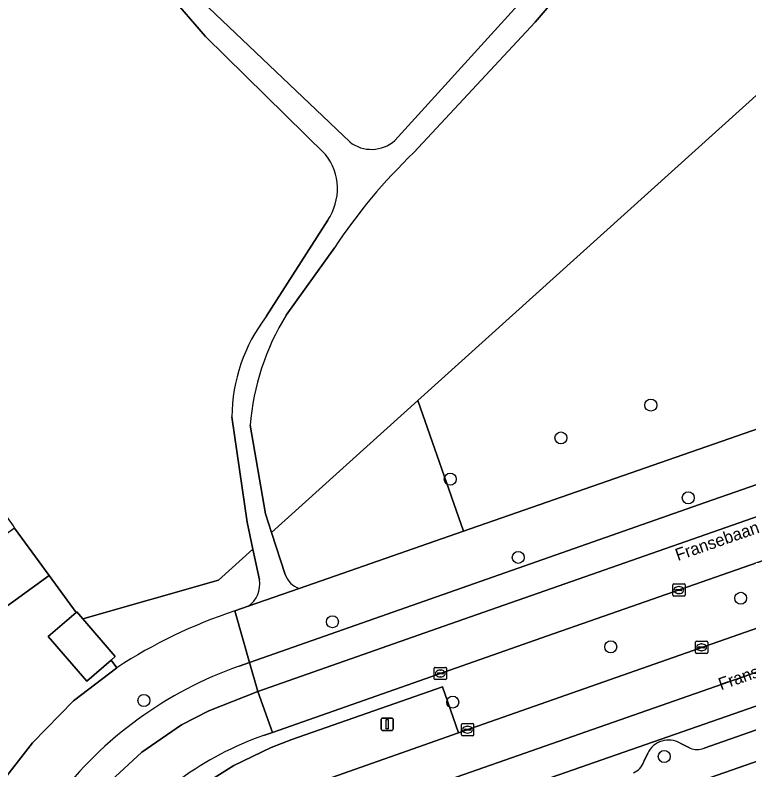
# Model space of a CAD drawing. Extents: x 158472 to 159562, y 388525 to 389606.
# Drawn here: x 158796.5 to 158856.4, y 389050.2 to 389111.8 of the extents above; entities that cross this region are included whole.
import ezdxf

# ---------------------------------------------------------------- set-up
doc = ezdxf.new("R2010")
doc.units = 0
for name, color, linetype in [('IMGEO_Berm_groen', 7, 'Continuous'), ('IMGEO_Boom', 7, 'Continuous'), ('IMGEO_Erf', 7, 'Continuous'), ('IMGEO_Gemengd_bos', 7, 'Continuous'), ('IMGEO_Groenvoorziening', 7, 'Continuous'), ('IMGEO_Kolk', 7, 'Continuous'), ('IMGEO_Lichtmast', 7, 'Continuous'), ('IMGEO_Loofbos', 7, 'Continuous'), ('IMGEO_Openbare_ruimte_label', 7, 'Continuous'), ('IMGEO_Pand', 7, 'Continuous'), ('IMGEO_Parkeervlak_open', 7, 'Continuous'), ('IMGEO_Rijbaan_lokaal_gesloten', 7, 'Continuous'), ('IMGEO_Voetpad_halfverhard', 7, 'Continuous'), ('IMGEO_Voetpad_open', 7, 'Continuous')]:
    doc.layers.add(name, color=color, linetype=linetype)

msp = doc.modelspace()

# ---------------------------------------------------------------- linework, layer by layer
at = {"layer": 'IMGEO_Berm_groen'}
for points in [[(158803.759, 389034.662), (158800.582, 389037.081), (158804.239, 389041.876), (158806.315, 389044.319), (158808.788, 389046.678), (158811.326, 389048.622), (158814.382, 389050.549), (158817.437, 389052.017), (158819.117, 389052.662), (158831.406, 389056.979), (158832.73, 389053.212), (158850.229, 389059.368), (158873.217, 389067.419), (158871.37, 389072.085), (158839.997, 389061.131), (158817.551, 389053.252), (158816.807, 389052.991)], [(158820.551, 389048.928), (158832.73, 389053.212), (158831.406, 389056.979), (158819.117, 389052.662), (158817.437, 389052.017), (158814.382, 389050.549), (158811.326, 389048.622), (158808.788, 389046.678), (158806.315, 389044.319), (158804.239, 389041.876), (158800.582, 389037.081), (158803.759, 389034.662), (158807.288, 389039.286)]]:
    msp.add_lwpolyline(points, dxfattribs=at)
msp.add_arc((158825.493, 389028.235), 26.236, 109.33399, 142.78325, dxfattribs=at)
at = {"layer": 'IMGEO_Boom'}
for centre in [(158848.417, 389079.956), (158841.085, 389077.278), (158832.05, 389073.916), (158851.474, 389072.391), (158837.6, 389067.532), (158855.749, 389064.195), (158822.436, 389062.274), (158845.148, 389060.232), (158807.049, 389055.853), (158832.254, 389055.721), (158849.517, 389051.283)]:
    msp.add_circle(centre, 0.489, dxfattribs=at)
at = {"layer": 'IMGEO_Erf'}
for points in [[(158787.267, 389038.677), (158797.969, 389052.399), (158801.295, 389055.812), (158804.846, 389058.527), (158804.383, 389059.152), (158802.382, 389057.434), (158799.245, 389061.085), (158801.513, 389063.033), (158799.31, 389066.047), (158790.371, 389059.578)], [(158880.543, 389059.085), (158818.621, 389037.472)]]:
    msp.add_lwpolyline(points, dxfattribs=at)
at = {"layer": 'IMGEO_Gemengd_bos'}
for points in [[(158849.067, 389132.284), (158842.123, 389142.888), (158832.024, 389159.133), (158828.711, 389159.834), (158821.198, 389151.712), (158817.967, 389148.159), (158817.835, 389148.013), (158814.701, 389144.565), (158811.49, 389141.014), (158807.753, 389136.882), (158804.643, 389133.46), (158804.546, 389133.353), (158801.279, 389129.76), (158799.471, 389127.8), (158797.699, 389125.851), (158797.266, 389125.409), (158811.239, 389113.455), (158823.843, 389101.437)], [(158827.533, 389101.555), (158846.783, 389122.782), (158849.381, 389126.955)], [(158863.345, 389110.934), (158858.13, 389118.185), (158853.437, 389125.535), (158852.333, 389125.541), (158851.235, 389125.547), (158838.982, 389111.199), (158829.083, 389100.567)], [(158815.732, 389078.311), (158816.981, 389071.09), (158817.469, 389069.576), (158829.414, 389080.345), (158863.345, 389110.934)], [(158822.614, 389092.805), (158818.659, 389087.297)]]:
    msp.add_lwpolyline(points, dxfattribs=at)
for centre, radius, start, end in [((158825.617, 389103.727), 2.897, 232.24525, 311.41794), ((158859.453, 389068.679), 44.036, 133.60357, 146.77948), ((158835.781, 389076.75), 20.11, 148.36772, 175.54842)]:
    msp.add_arc(centre, radius, start, end, dxfattribs=at)
at = {"layer": 'IMGEO_Groenvoorziening'}
for points in [[(158863.345, 389110.934), (158829.414, 389080.345)], [(158833.128, 389069.659), (158877.683, 389085.181)], [(158819.716, 389064.986), (158833.128, 389069.659), (158829.414, 389080.345), (158817.469, 389069.576), (158818.578, 389066.138)], [(158829.414, 389080.345), (158833.128, 389069.659)], [(158816.48, 389065.709), (158815.947, 389068.203), (158813.145, 389065.677), (158802.062, 389062.524), (158804.714, 389059.437), (158804.383, 389059.152), (158804.846, 389058.527)], [(158814.468, 389063.158), (158815.573, 389063.542)]]:
    msp.add_lwpolyline(points, dxfattribs=at)
for centre, radius, start, end in [((158820.381, 389066.781), 1.915, 199.63424, 249.66521), ((158814.285, 389065.355), 2.224, 305.40584, 9.17056), ((158827.187, 389024.421), 40.772, 108.17647, 123.22589)]:
    msp.add_arc(centre, radius, start, end, dxfattribs=at)
at = {"layer": 'IMGEO_Kolk'}
for p, q in [((158850.207, 389064.441), (158850.207, 389065.293)), ((158850.282, 389065.367), (158851.134, 389065.367)), ((158851.208, 389065.293), (158851.208, 389064.441)), ((158850.466, 389064.861), (158850.466, 389064.873)), ((158850.904, 389064.824), (158850.506, 389064.824)), ((158850.509, 389064.91), (158850.907, 389064.91)), ((158850.695, 389065.147), (158850.72, 389065.147)), ((158850.95, 389064.873), (158850.95, 389064.861)), ((158851.134, 389064.367), (158850.282, 389064.367)), ((158850.718, 389064.587), (158850.693, 389064.587)), ((158852.059, 389059.765), (158852.059, 389060.617)), ((158852.134, 389060.691), (158852.986, 389060.691)), ((158852.547, 389060.471), (158852.572, 389060.471)), ((158853.06, 389060.617), (158853.06, 389059.765)), ((158852.986, 389059.691), (158852.134, 389059.691)), ((158852.318, 389060.185), (158852.318, 389060.197)), ((158852.756, 389060.148), (158852.358, 389060.148)), ((158852.361, 389060.234), (158852.759, 389060.234)), ((158852.57, 389059.911), (158852.545, 389059.911)), ((158852.802, 389060.197), (158852.802, 389060.185)), ((158830.744, 389057.632), (158830.744, 389058.484)), ((158830.819, 389058.558), (158831.671, 389058.558)), ((158831.745, 389058.484), (158831.745, 389057.632)), ((158831.003, 389058.052), (158831.003, 389058.064)), ((158831.441, 389058.015), (158831.043, 389058.015)), ((158831.046, 389058.101), (158831.444, 389058.101)), ((158831.232, 389058.338), (158831.257, 389058.338)), ((158831.487, 389058.064), (158831.487, 389058.052)), ((158831.671, 389057.558), (158830.819, 389057.558)), ((158831.255, 389057.778), (158831.23, 389057.778)), ((158832.96, 389053.045), (158832.96, 389053.897)), ((158833.035, 389053.971), (158833.887, 389053.971)), ((158833.448, 389053.751), (158833.473, 389053.751)), ((158833.961, 389053.897), (158833.961, 389053.045)), ((158833.887, 389052.971), (158833.035, 389052.971)), ((158833.219, 389053.465), (158833.219, 389053.477)), ((158833.657, 389053.428), (158833.259, 389053.428)), ((158833.262, 389053.514), (158833.66, 389053.514)), ((158833.471, 389053.191), (158833.446, 389053.191)), ((158833.703, 389053.477), (158833.703, 389053.465))]:
    msp.add_line(p, q, dxfattribs=at)
for points in [[(158850.207, 389064.441), (158850.207, 389065.293)], [(158850.282, 389065.367), (158851.134, 389065.367)], [(158851.208, 389065.293), (158851.208, 389064.441)], [(158851.134, 389064.367), (158850.282, 389064.367)], [(158852.059, 389059.765), (158852.059, 389060.617)], [(158852.134, 389060.691), (158852.986, 389060.691)], [(158853.06, 389060.617), (158853.06, 389059.765)], [(158852.986, 389059.691), (158852.134, 389059.691)], [(158830.744, 389057.632), (158830.744, 389058.484)], [(158830.819, 389058.558), (158831.671, 389058.558)], [(158831.745, 389058.484), (158831.745, 389057.632)], [(158831.671, 389057.558), (158830.819, 389057.558)], [(158832.96, 389053.045), (158832.96, 389053.897)], [(158833.035, 389053.971), (158833.887, 389053.971)], [(158833.961, 389053.897), (158833.961, 389053.045)], [(158833.887, 389052.971), (158833.035, 389052.971)]]:
    msp.add_lwpolyline(points, dxfattribs=at)
for centre, radius, start, end in [((158850.284, 389065.291), 0.0765, 91.55205, 178.44795), ((158850.284, 389065.291), 0.0765, 91.55205, 178.44795), ((158851.132, 389065.291), 0.0765, 1.55205, 88.44795), ((158851.132, 389065.291), 0.0765, 1.55205, 88.44795), ((158850.506, 389064.87), 0.0403, 85.87752, 175.75265), ((158850.503, 389064.86), 0.0366, 178.93798, 274.71019), ((158850.907, 389064.867), 0.043, 264.86636, 352.45326), ((158850.911, 389064.872), 0.0386, 1.73085, 96.63898), ((158850.284, 389064.443), 0.0765, 181.55205, 268.44795), ((158850.284, 389064.443), 0.0765, 181.55205, 268.44795), ((158851.132, 389064.443), 0.0765, 271.55205, 358.44795), ((158851.132, 389064.443), 0.0765, 271.55205, 358.44795), ((158852.136, 389060.615), 0.0765, 91.55205, 178.44795), ((158852.136, 389060.615), 0.0765, 91.55205, 178.44795), ((158852.984, 389060.615), 0.0765, 1.55205, 88.44795), ((158852.984, 389060.615), 0.0765, 1.55205, 88.44795), ((158852.136, 389059.767), 0.0765, 181.55205, 268.44795), ((158852.136, 389059.767), 0.0765, 181.55205, 268.44795), ((158852.358, 389060.194), 0.0403, 85.87752, 175.75265), ((158852.355, 389060.184), 0.0366, 178.93798, 274.71019), ((158852.759, 389060.191), 0.043, 264.86636, 352.45326), ((158852.763, 389060.196), 0.0386, 1.73085, 96.63898), ((158852.984, 389059.767), 0.0765, 271.55205, 358.44795), ((158852.984, 389059.767), 0.0765, 271.55205, 358.44795), ((158830.821, 389058.482), 0.0765, 91.55205, 178.44795), ((158830.821, 389058.482), 0.0765, 91.55205, 178.44795), ((158831.669, 389058.482), 0.0765, 1.55205, 88.44795), ((158831.669, 389058.482), 0.0765, 1.55205, 88.44795), ((158831.043, 389058.061), 0.0403, 85.87752, 175.75265), ((158831.04, 389058.051), 0.0366, 178.93798, 274.71019), ((158831.444, 389058.058), 0.043, 264.86636, 352.45326), ((158831.448, 389058.063), 0.0386, 1.73085, 96.63898), ((158830.821, 389057.634), 0.0765, 181.55205, 268.44795), ((158830.821, 389057.634), 0.0765, 181.55205, 268.44795), ((158831.669, 389057.634), 0.0765, 271.55205, 358.44795), ((158831.669, 389057.634), 0.0765, 271.55205, 358.44795), ((158833.037, 389053.895), 0.0765, 91.55205, 178.44795), ((158833.037, 389053.895), 0.0765, 91.55205, 178.44795), ((158833.885, 389053.895), 0.0765, 1.55205, 88.44795), ((158833.885, 389053.895), 0.0765, 1.55205, 88.44795), ((158833.037, 389053.047), 0.0765, 181.55205, 268.44795), ((158833.037, 389053.047), 0.0765, 181.55205, 268.44795), ((158833.259, 389053.474), 0.0403, 85.87752, 175.75265), ((158833.256, 389053.464), 0.0366, 178.93798, 274.71019), ((158833.66, 389053.471), 0.043, 264.86636, 352.45326), ((158833.664, 389053.476), 0.0386, 1.73085, 96.63898), ((158833.885, 389053.047), 0.0765, 271.55205, 358.44795), ((158833.885, 389053.047), 0.0765, 271.55205, 358.44795)]:
    msp.add_arc(centre, radius, start, end, dxfattribs=at)
for centre, major_axis, ratio, start_param, end_param in [((158850.694, 389064.867), (-0.387, 0.002), 0.722429, 4.712389, 7.853982), ((158850.719, 389064.867), (-0.39, 0.002), 0.717154, 1.570796, 4.712389), ((158852.546, 389060.191), (-0.387, 0.002), 0.722429, 4.712389, 7.853982), ((158852.571, 389060.191), (-0.39, 0.002), 0.717154, 1.570796, 4.712389), ((158831.231, 389058.058), (-0.387, 0.002), 0.722429, 4.712389, 7.853982), ((158831.256, 389058.058), (-0.39, 0.002), 0.717154, 1.570796, 4.712389), ((158833.447, 389053.471), (-0.387, 0.002), 0.722429, 4.712389, 7.853982), ((158833.472, 389053.471), (-0.39, 0.002), 0.717154, 1.570796, 4.712389)]:
    msp.add_ellipse(centre, major_axis=major_axis, ratio=ratio, start_param=start_param, end_param=end_param, dxfattribs=at)
at = {"layer": 'IMGEO_Lichtmast'}
for p, q in [((158826.408, 389053.516), (158826.408, 389054.316)), ((158826.408, 389054.316), (158826.408, 389053.516)), ((158826.508, 389054.416), (158827.298, 389054.416)), ((158827.298, 389054.416), (158826.508, 389054.416)), ((158827.398, 389054.316), (158827.398, 389053.516)), ((158827.398, 389053.516), (158827.398, 389054.316)), ((158827.298, 389053.416), (158826.508, 389053.416)), ((158826.508, 389053.416), (158827.298, 389053.416))]:
    msp.add_line(p, q, dxfattribs=at)
msp.add_lwpolyline([(158826.828, 389054.291), (158826.978, 389054.291), (158826.978, 389053.541), (158826.828, 389053.541), (158826.828, 389054.291)], dxfattribs=at)
for centre, start, end in [((158826.508, 389054.316), 90, 180), ((158826.508, 389054.316), 90, 180), ((158827.298, 389054.316), 0, 90), ((158827.298, 389054.316), 360, 90), ((158826.508, 389053.516), 180, 270), ((158826.508, 389053.516), 180, 270), ((158827.298, 389053.516), 270, 0), ((158827.298, 389053.516), 270, 0)]:
    msp.add_arc(centre, 0.1, start, end, dxfattribs=at)
at = {"layer": 'IMGEO_Loofbos'}
for points in [[(158821.882, 389100.424), (158812.081, 389110.051), (158809.123, 389113.496), (158796.579, 389124.646), (158795.685, 389123.654), (158792.058, 389119.706), (158788.821, 389116.176), (158790.784, 389114.383), (158776.247, 389098.029), (158781.994, 389090.017), (158784.801, 389086.138), (158787.645, 389082.208), (158788.835, 389080.564), (158793.695, 389073.806), (158796.379, 389070.098), (158796.503, 389069.926), (158799.31, 389066.047), (158801.513, 389063.033), (158801.577, 389063.088), (158802.062, 389062.524), (158813.145, 389065.677), (158815.947, 389068.203), (158815.473, 389070.419), (158814.225, 389078.997)], [(158817.024, 389087.185), (158822.071, 389095.043)]]:
    msp.add_lwpolyline(points, dxfattribs=at)
for centre, radius, start, end in [((158818.206, 389097.601), 4.635, 326.50107, 37.52214), ((158827.963, 389078.873), 13.739, 142.77169, 179.48317)]:
    msp.add_arc(centre, radius, start, end, dxfattribs=at)
at = {"layer": 'IMGEO_Pand'}
for points in [[(158774.067, 389053.708), (158776.261, 389050.676), (158782.478, 389055.175), (158786.217, 389050.008), (158793.489, 389055.27), (158790.371, 389059.578), (158799.31, 389066.047), (158796.503, 389069.926)], [(158802.062, 389062.524), (158801.577, 389063.088), (158801.513, 389063.033), (158799.245, 389061.085), (158802.382, 389057.434), (158804.383, 389059.152), (158804.714, 389059.437)]]:
    msp.add_lwpolyline(points, close=True, dxfattribs=at)
at = {"layer": 'IMGEO_Parkeervlak_open'}
for points in [[(158875.388, 389061.813), (158823.577, 389043.749), (158822.868, 389043.49)], [(158852.759, 389051.974), (158873.246, 389059.155)], [(158850.816, 389052.378), (158851.616, 389051.96)], [(158847.846, 389050.862), (158848.163, 389051.561)]]:
    msp.add_lwpolyline(points, dxfattribs=at)
for centre, radius, start, end in [((158849.878, 389050.709), 1.914, 60.64377, 153.589), ((158852.171, 389053.292), 1.443, 247.3693, 294.0342), ((158846.557, 389051.223), 1.339, 289.18828, 344.34253)]:
    msp.add_arc(centre, radius, start, end, dxfattribs=at)
at = {"layer": 'IMGEO_Rijbaan_lokaal_gesloten'}
for points in [[(158877.857, 389080.719), (158852.841, 389072.023), (158815.672, 389058.954), (158816.351, 389056.585), (158830.988, 389061.725), (158869.852, 389075.342)], [(158869.852, 389075.342), (158830.988, 389061.725), (158816.351, 389056.585), (158817.551, 389053.252), (158839.997, 389061.131), (158871.37, 389072.085)], [(158873.217, 389067.419), (158850.229, 389059.368), (158832.73, 389053.212), (158820.551, 389048.928), (158821.97, 389045.718), (158824.915, 389046.92), (158839.236, 389051.93), (158872.062, 389063.415)], [(158872.062, 389063.415), (158839.236, 389051.93), (158824.915, 389046.92), (158821.97, 389045.718), (158822.868, 389043.49), (158823.577, 389043.749), (158875.388, 389061.813)], [(158810.132, 389053.866), (158812.361, 389054.997), (158816.351, 389056.585), (158815.672, 389058.954), (158814.833, 389058.659)], [(158816.807, 389052.991), (158817.551, 389053.252), (158816.351, 389056.585), (158812.361, 389054.997), (158810.132, 389053.866), (158806.876, 389051.639), (158804.716, 389049.617), (158803.379, 389048.28), (158800.43, 389044.703), (158777.642, 389014.753), (158751.605, 388980.623), (158732.013, 388954.68), (158705.771, 388920.107), (158682.617, 388890.402), (158665.532, 388870.907), (158651.596, 388856.454)], [(158651.596, 388856.454), (158665.532, 388870.907), (158682.617, 388890.402), (158705.771, 388920.107), (158732.013, 388954.68), (158751.605, 388980.623), (158777.642, 389014.753), (158800.43, 389044.703), (158803.379, 389048.28), (158804.716, 389049.617), (158806.876, 389051.639), (158810.132, 389053.866)]]:
    msp.add_lwpolyline(points, dxfattribs=at)
for centre, radius, start, end in [((158825.508, 389028.303), 32.178, 109.3752, 142.69507), ((158825.493, 389028.235), 26.236, 109.33399, 142.78325)]:
    msp.add_arc(centre, radius, start, end, dxfattribs=at)
at = {"layer": 'IMGEO_Voetpad_halfverhard'}
for points in [[(158838.982, 389111.199), (158851.235, 389125.547), (158852.333, 389125.541), (158849.743, 389129.65)], [(158849.381, 389126.955), (158846.783, 389122.782), (158827.533, 389101.555)], [(158823.843, 389101.437), (158811.239, 389113.455), (158797.266, 389125.409), (158796.579, 389124.646), (158809.123, 389113.496), (158812.081, 389110.051), (158821.882, 389100.424)], [(158829.083, 389100.567), (158838.982, 389111.199)], [(158822.071, 389095.043), (158817.024, 389087.185)], [(158818.659, 389087.297), (158822.614, 389092.805)], [(158814.225, 389078.997), (158815.473, 389070.419), (158815.947, 389068.203), (158816.48, 389065.709)], [(158818.578, 389066.138), (158817.469, 389069.576), (158816.981, 389071.09), (158815.732, 389078.311)], [(158815.573, 389063.542), (158819.716, 389064.986)]]:
    msp.add_lwpolyline(points, dxfattribs=at)
for centre, radius, start, end in [((158825.617, 389103.727), 2.897, 232.24525, 311.41794), ((158818.206, 389097.601), 4.635, 326.50107, 37.52214), ((158859.453, 389068.679), 44.036, 133.60357, 146.77948), ((158827.963, 389078.873), 13.739, 142.77169, 179.48317), ((158835.781, 389076.75), 20.11, 148.36772, 175.54842), ((158820.381, 389066.781), 1.915, 199.63424, 249.66521), ((158814.285, 389065.355), 2.224, 305.40584, 9.17056)]:
    msp.add_arc(centre, radius, start, end, dxfattribs=at)
at = {"layer": 'IMGEO_Voetpad_open'}
for points in [[(158889.61, 389087.003), (158886.529, 389085.924), (158878.146, 389085.342), (158877.683, 389085.181), (158833.128, 389069.659), (158819.716, 389064.986), (158815.573, 389063.542), (158814.468, 389063.158), (158815.672, 389058.954), (158852.841, 389072.023)], [(158852.841, 389072.023), (158877.857, 389080.719), (158877.516, 389081.701), (158886.541, 389084.838), (158886.882, 389083.856), (158890.217, 389085.015)], [(158814.833, 389058.659), (158815.672, 389058.954), (158814.468, 389063.158)], [(158818.621, 389037.472), (158880.543, 389059.085), (158884.528, 389060.496)], [(158873.246, 389059.155), (158852.759, 389051.974)], [(158804.846, 389058.527), (158801.295, 389055.812), (158797.969, 389052.399), (158787.267, 389038.677), (158784.307, 389034.728), (158766.566, 389011.438), (158765.697, 389010.296)], [(158851.616, 389051.96), (158850.816, 389052.378)], [(158848.163, 389051.561), (158847.846, 389050.862)]]:
    msp.add_lwpolyline(points, dxfattribs=at)
for centre, radius, start, end in [((158827.187, 389024.421), 40.772, 108.17647, 123.22589), ((158825.508, 389028.303), 32.178, 109.3752, 142.69507), ((158849.878, 389050.709), 1.914, 60.64377, 153.589), ((158852.171, 389053.292), 1.443, 247.3693, 294.0342), ((158846.557, 389051.223), 1.339, 289.18828, 344.34253)]:
    msp.add_arc(centre, radius, start, end, dxfattribs=at)

# ---------------------------------------------------------------- texts
at = {"layer": 'IMGEO_Openbare_ruimte_label'}
for p in [(158850.618, 389067.234), (158854.139, 389056.682)]:
    msp.add_text('Fransebaan', height=1, rotation=19.14137, dxfattribs=at).set_placement(p)

doc.saveas('drawing.dxf')
